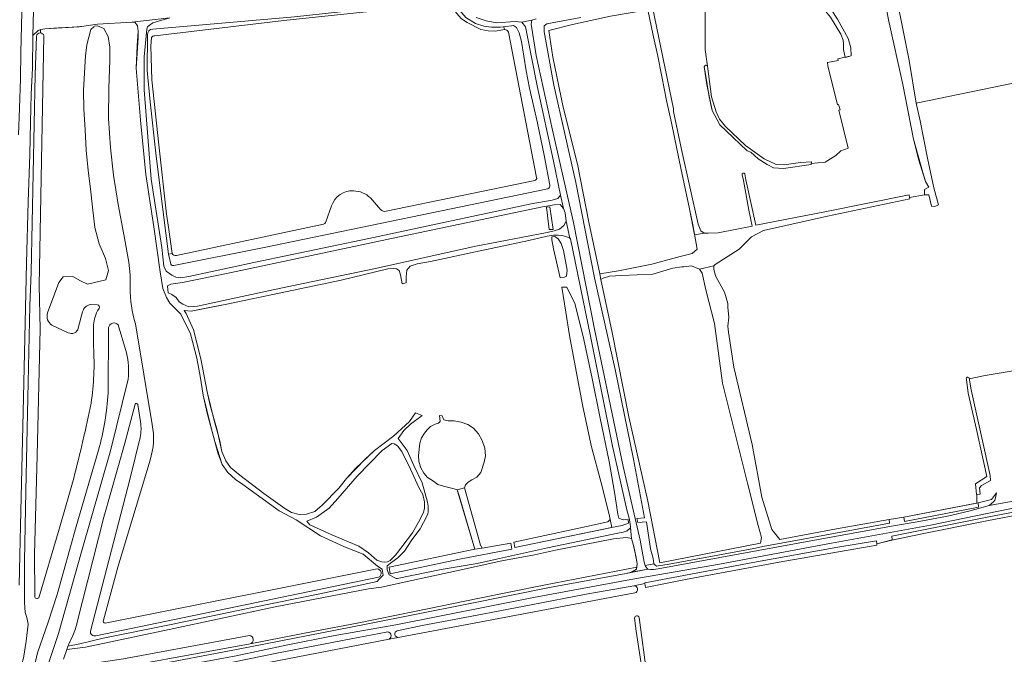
# Model space of a CAD drawing. Header units: metres. Extents: x 209813 to 223847, y 571801 to 587119.
# Tile 329 of 656: x 222421 to 222833, y 574344 to 574609. Entities that reach past the tile are written whole.
import ezdxf

# ---------------------------------------------------------------- set-up
doc = ezdxf.new("R2010")
doc.units = ezdxf.units.M
for name, color, linetype, lineweight in [('B-RO-GR-BOS_GEMENGD-GV', 8, 'Continuous', 0), ('B-RO-GR-GRAS-GV', 8, 'Continuous', 0), ('B-RO-GR-GROENVOORZIENING-GV', 8, 'Continuous', 0), ('B-RO-OG-WATER_GREPPEL-GV', 8, 'Continuous', 0), ('B-RO-OG-WEG-GV', 8, 'Continuous', 0), ('B-RO-VH-ONVERHARD-GV', 8, 'Continuous', 0), ('B-RO-VH-VERHARDING_HALFVERHARDING_GRIND-GV', 8, 'Continuous', 0)]:
    doc.layers.add(name, color=color, linetype=linetype, lineweight=lineweight)

msp = doc.modelspace()

# ---------------------------------------------------------------- linework, layer by layer
at = {"layer": 'B-RO-GR-BOS_GEMENGD-GV', "flags": 128}
for points in [[(222724.162, 574544.55), (222724.661, 574542.068), (222728.746, 574523.056), (222757.657, 574528.706), (222792.836, 574535.747), (222792.996, 574534.598), (222799.312, 574535.736), (222799.236, 574538.057), (222801.074, 574538.961), (222799.693, 574541.329), (222796.757, 574550.615), (222794.694, 574559.058), (222790.218, 574581.887), (222784.203, 574608.948), (222777.812, 574643.57)], [(222785.258, 574629.571), (222792.793, 574591.9), (222795.771, 574574.118), (222837.017, 574582.533)], [(222708.618, 574589.514), (222707.563, 574596.459), (222707.619, 574612.207), (222715.51, 574614.118), (222717.421, 574614.264), (222728.975, 574616.066), (222729.176, 574617.129), (222735.71, 574617.9), (222735.665, 574618.871), (222739.606, 574619.337), (222739.488, 574620.397), (222742.763, 574620.762), (222742.983, 574618.79), (222744.279, 574618.946), (222744.056, 574621.864), (222743.215, 574623.622), (222728.388, 574621.679), (222716.495, 574619.758), (222715.682, 574619.798), (222705.77, 574618.433), (222700.771, 574617.646)], [(222476.85, 574605.071), (222536.108, 574610.216), (222573.243, 574614.168), (222598.942, 574616.841), (222600.969, 574616.794), (222602.57, 574615.702), (222607.667, 574609.92), (222611.705, 574607.396), (222615.132, 574606.241), (222618.304, 574605.775), (222621.941, 574605.851), (222626.654, 574606.414), (222627.559, 574606.483), (222628.836, 574605.67), (222629.918, 574603.426), (222630.898, 574599.858), (222632.85, 574587.561), (222634.309, 574580.388), (222637.398, 574566.458), (222640.301, 574552.312), (222642.71, 574539.876)], [(222695.408, 574616.325), (222685.558, 574614.157), (222694.356, 574571.778), (222694.452, 574570.621), (222697.687, 574554.78), (222704.729, 574523.548), (222705.75, 574520.793), (222707.243, 574519.794), (222708.867, 574519.716), (222713.1, 574519.938), (222727.253, 574522.74), (222725.932, 574529.417), (222723.57, 574541.782)], [(222483.991, 574609.773), (222476.871, 574607.634), (222475.382, 574606.609), (222474.706, 574605.994), (222474.336, 574605.076), (222473.32, 574593.447), (222473.204, 574579.684), (222474.742, 574559.978), (222476.217, 574542.35), (222480.644, 574513.796), (222481.546, 574505.973), (222482.52, 574503.821), (222484.871, 574502.18), (222486.55, 574501.397), (222488.492, 574501.141), (222491.998, 574501.611), (222519.067, 574507.526), (222567.078, 574517.472), (222634.975, 574531.972), (222643.658, 574533.547), (222646.134, 574534.242), (222647.241, 574535.642), (222644.33, 574549.888), (222637.474, 574581.337), (222633.066, 574603.26), (222632.556, 574605.953), (222630.987, 574607.958), (222628.232, 574608.253), (222620.588, 574607.67), (222616.178, 574608.446), (222611.915, 574609.941)], [(222637.055, 574609.334), (222635.174, 574608.786), (222634.995, 574607.152), (222637.008, 574594.051), (222643.849, 574562.803), (222652.668, 574524.219), (222661.592, 574478.965), (222673.412, 574422.296), (222680.424, 574391.466), (222682.145, 574382.188), (222682.558, 574380.828), (222686.139, 574381.584), (222685.869, 574383.789), (222684.857, 574387.759), (222683.082, 574399.057), (222679.554, 574398.888), (222679.129, 574400.474), (222682.34, 574400.821), (222677.732, 574425.359), (222670.012, 574462.814), (222661.418, 574501.112), (222653.613, 574540.987), (222644.432, 574581.669), (222640.303, 574603.917), (222640.312, 574606.448), (222641.465, 574607.244), (222655.626, 574609.945)], [(222762.939, 574609.143), (222767.299, 574601.078), (222768.504, 574597.224), (222768.557, 574593.889), (222763.007, 574592.546), (222763.134, 574591.948), (222758.752, 574591.036), (222758.854, 574589.699), (222762.841, 574573.328), (222763.391, 574573.473), (222763.972, 574571.271), (222763.394, 574571.119), (222767.363, 574555.247), (222764.312, 574554.18), (222762.158, 574552.181), (222757.788, 574549.456), (222751.942, 574548.798), (222751.9, 574548.4), (222740.386, 574546.812), (222736.215, 574547.1), (222733.477, 574548.509), (222729.756, 574550.855), (222726.716, 574553.557), (222725.154, 574554.146), (222719.368, 574559.673), (222713.8, 574565.015), (222710.607, 574571.044), (222709.364, 574576.717)], [(222443.475, 574351.595), (222441.602, 574347.663), (222441.425, 574347.159), (222446.361, 574348.173), (222456.096, 574350.536), (222484.596, 574356.256), (222518.56, 574363.305), (222546.659, 574368.996), (222570.657, 574374.178), (222571.384, 574375.136), (222573.124, 574376.795), (222572.751, 574379.262), (222570.732, 574380.533), (222564.711, 574385.654), (222556.998, 574388.605), (222546.933, 574393.199), (222536.808, 574399.912), (222529.636, 574403.714), (222514.429, 574414.693), (222511.435, 574416.791), (222508.28, 574419.686), (222505.797, 574423.038), (222502.73, 574432.719), (222499.601, 574444.52), (222497.918, 574451.98), (222496.598, 574459.974), (222495.31, 574467.565), (222492.614, 574477.679), (222488.648, 574485.876), (222484.046, 574490.481), (222482.647, 574492.904), (222481.047, 574496.626), (222479.912, 574503.521), (222477.259, 574522.341), (222473.966, 574544.248), (222471.725, 574566.944), (222469.862, 574588.657), (222470.712, 574601.37), (222470.806, 574604.109), (222470.529, 574606.415), (222469.516, 574607.755), (222468.111, 574607.978), (222453.829, 574607.131), (222446.088, 574605.964), (222437.474, 574605.516), (222431.755, 574605.184), (222430.087, 574604.917), (222429.949, 574604.849), (222429.903, 574603.475)], [(222457.296, 574500.277), (222458.312, 574504.2), (222457.122, 574509.168), (222454.525, 574515.344), (222452.687, 574522.185), (222451.739, 574530.612), (222450.852, 574538.234), (222449.858, 574545.949), (222449.111, 574554.391), (222448.658, 574562.957), (222448.005, 574571.507), (222447.9, 574579.492), (222448.719, 574593.923), (222449.379, 574598.527), (222451.023, 574604.825), (222452.253, 574605.931), (222452.332, 574606.242), (222453.74, 574606.349), (222456.354, 574605.232), (222458.224, 574601.934), (222458.972, 574597.437), (222458.892, 574591.866), (222458.454, 574580.399), (222458.309, 574567.741), (222459.147, 574555.461), (222460.433, 574543.923), (222462.378, 574531.727), (222464.755, 574519.161)], [(222431.328, 574602.236), (222429.404, 574497.833), (222429.83, 574479.743), (222428.602, 574426.855)], [(222484.414, 574506.726), (222483.491, 574510.979), (222481.14, 574528.507), (222478.142, 574553.169), (222475.791, 574574.642), (222474.482, 574587.796), (222474.667, 574602.584)], [(222709.364, 574576.717), (222707.666, 574587.009), (222707.274, 574589.298)], [(222723.57, 574541.782), (222723.1, 574544.124)], [(222641.931, 574538.346), (222523.446, 574513.769), (222485.644, 574506.201)], [(222464.755, 574519.161), (222466.847, 574507.685), (222467.355, 574502.361), (222467.361, 574496.999)], [(222432.926, 574486.444), (222437.557, 574499.073), (222439.399, 574501.439), (222443.43, 574501.646), (222446.61, 574499.764), (222449.542, 574498.47), (222457.296, 574500.277)], [(222453.797, 574489.812), (222450.928, 574489.866)], [(222447.563, 574486.876), (222445.746, 574480.013)], [(222453.802, 574487.275), (222454.512, 574488.317)], [(222469.676, 574481.827), (222476.647, 574439.742)], [(222441.566, 574478.138), (222434.762, 574481.232)], [(222452.095, 574472.276), (222452.141, 574480.515)], [(222458.413, 574480.312), (222458.238, 574453.034)], [(222465.901, 574469.698), (222462.383, 574481.459)], [(222447.057, 574386.529), (222459.142, 574428.77), (222466.556, 574458.769)], [(222469.542, 574448.309), (222465.186, 574432.022)], [(222471.704, 574440.924), (222470.563, 574448.174)], [(222467.415, 574417.35), (222471.655, 574434.329)], [(222454.182, 574429.05), (222444.923, 574397.125), (222436.891, 574368.798), (222433.125, 574357.177), (222428.646, 574344.288), (222426.755, 574335.948), (222425.748, 574333.24), (222424.154, 574331.601)], [(222465.186, 574432.022), (222456.41, 574401.079), (222445.299, 574357.235)], [(222428.602, 574426.855), (222427.47, 574385.631), (222427.582, 574368.333)], [(222475.715, 574424.899), (222462.286, 574380.173), (222456.284, 574358.041)], [(222437.784, 574396.004), (222443.871, 574417.303)], [(222450.808, 574353.439), (222467.415, 574417.35)], [(222429.324, 574367.404), (222437.784, 574396.004)], [(222517.512, 574348.157), (222544.529, 574353.399), (222562.259, 574356.799), (222586.831, 574361.748), (222612.652, 574366.998), (222640.28, 574372.592), (222679.034, 574380.099), (222679.251, 574381.662), (222678.247, 574386.847), (222677.614, 574389.834), (222676.834, 574392.101), (222674.776, 574392.551), (222669.352, 574392.037), (222645.131, 574387.25), (222636.341, 574385.259), (222622.748, 574382.794), (222603.728, 574378.588), (222585.021, 574374.609), (222572.377, 574371.813), (222566.941, 574371.052), (222527.946, 574363.618), (222483.744, 574354.167), (222448.697, 574346.732), (222440.937, 574345.77)], [(222431.11, 574333.277), (222437.5, 574352.399), (222447.057, 574386.529)], [(222456.955, 574356.714), (222570.629, 574379.434)], [(222571.143, 574375.989), (222453.125, 574351.494)], [(222441.203, 574338.428), (222464.691, 574341.906), (222517.239, 574351.57)], [(222440.937, 574345.77), (222439.507, 574341.698)]]:
    msp.add_lwpolyline(points, dxfattribs=at)
at = {"layer": 'B-RO-GR-BOS_GEMENGD-GV'}
for points in [[(222474.667, 574602.584, -0.4039838), (222476.85, 574605.071)], [(222429.903, 574603.475, -0.3543567), (222431.328, 574602.236)], [(222723.1, 574544.124, -0.8968079), (222724.162, 574544.55)], [(222642.71, 574539.876, -0.351118), (222641.931, 574538.346)], [(222485.644, 574506.201, -0.341579), (222484.414, 574506.726)], [(222467.361, 574496.999, 0.0772842), (222469.676, 574481.827)], [(222450.928, 574489.866, 0.3369434), (222447.563, 574486.876)], [(222454.512, 574488.317, 0.483363), (222453.797, 574489.812)], [(222434.762, 574481.232, -0.3406547), (222432.926, 574486.444)], [(222452.141, 574480.515, -0.1259919), (222453.802, 574487.275)], [(222462.383, 574481.459, 0.6474188), (222458.413, 574480.312)], [(222445.746, 574480.013, -0.474625), (222441.566, 574478.138)], [(222451.083, 574448.761, 0.054854), (222452.095, 574472.276)], [(222466.556, 574458.769, 0.0809989), (222465.901, 574469.698)], [(222458.238, 574453.034, -0.0535142), (222454.182, 574429.05)], [(222443.871, 574417.303, 0.0134976), (222451.083, 574448.761)], [(222470.563, 574448.174, 0.618222), (222469.542, 574448.309)], [(222471.655, 574434.329, 0.0868894), (222471.704, 574440.924)], [(222476.647, 574439.742, -0.1315285), (222475.715, 574424.899)], [(222570.629, 574379.434, -0.8018651), (222571.143, 574375.989)], [(222427.582, 574368.333, 0.8330579), (222429.324, 574367.404)], [(222445.299, 574357.235, -0.0498243), (222443.475, 574351.595)], [(222456.284, 574358.041, 0.5849724), (222456.955, 574356.714)], [(222453.125, 574351.494, -0.5688786), (222450.808, 574353.439)], [(222517.239, 574351.57, -0.8528725), (222517.512, 574348.157)]]:
    msp.add_lwpolyline(points, format="xyb", dxfattribs=at)
at = {"layer": 'B-RO-GR-BOS_GEMENGD-GV', "flags": 128}
for points in [[(222649.563, 574524.812), (222649.126, 574528.197), (222648.476, 574530.07), (222647.038, 574531.68), (222644.515, 574531.588), (222639.624, 574530.708), (222579.172, 574518.093), (222543.233, 574510.385), (222509.083, 574503.12), (222489.35, 574499.183), (222484.452, 574498.404), (222483.083, 574497.794), (222483.105, 574496.177), (222483.314, 574494.777), (222484.884, 574494.088), (222486.601, 574492.803), (222487.846, 574491.076), (222489.44, 574490.085), (222491.954, 574488.962), (222495.575, 574489.238), (222506.424, 574491.585), (222532.998, 574497.361), (222569.951, 574505.044), (222611.143, 574514.165), (222641.656, 574520.039), (222644.542, 574520.664), (222646.709, 574521.436), (222648.621, 574522.898)], [(222644.093, 574521.338), (222642.477, 574521.215), (222641.351, 574530.639), (222642.759, 574530.746)], [(222585.1, 574391.569), (222582.021, 574386.876), (222579.304, 574384.037), (222576.711, 574382.22), (222574.807, 574380.659), (222574.729, 574379.034), (222575.591, 574377.019), (222578.557, 574375.399), (222578.978, 574375.449), (222597.364, 574379.135), (222612.385, 574381.746), (222620.422, 574383.54), (222641.719, 574388.204), (222671.202, 574394.302), (222673.392, 574394.773), (222675.063, 574395.407), (222676.387, 574396.621), (222676.256, 574398.331), (222675.878, 574400.629), (222674.905, 574404.096), (222668.919, 574430.753), (222659.741, 574476.698), (222651.389, 574517.386), (222651.148, 574517.627), (222649.377, 574518.301), (222647.721, 574518.782), (222646.19, 574518.969), (222644.271, 574518.924), (222641.671, 574518.523), (222634.025, 574516.622), (222613.603, 574512.43), (222592.902, 574507.911), (222587.307, 574506.978), (222584.451, 574505.95), (222583.058, 574504.326), (222582.662, 574501.564), (222582.761, 574498.94), (222581.074, 574498.508), (222580.379, 574502.3), (222579.831, 574504.18), (222578.663, 574504.9), (222577.239, 574504.994), (222575.026, 574504.825), (222555.556, 574500.098), (222532.355, 574495.187), (222507.058, 574489.914), (222497.292, 574487.953), (222492.897, 574487.213), (222489.949, 574487.392), (222490.753, 574486.138), (222493.899, 574479.397), (222496.95, 574467.286), (222499.629, 574453.427), (222502.325, 574441.998), (222504.936, 574432.99), (222505.785, 574428.502), (222507.401, 574424.578), (222509.334, 574421.792), (222513.224, 574418.548), (222523.218, 574410.914), (222531.99, 574404.704), (222534.852, 574403.001), (222538.055, 574402.132), (222541.08, 574402.262), (222544.632, 574403.444), (222547.674, 574406.004), (222554.618, 574413.111), (222557.746, 574417.195), (222565.525, 574425.277), (222569.496, 574428.919), (222577.531, 574434.997), (222584.149, 574441.068), (222586.612, 574444.595), (222589.42, 574443.597), (222584.544, 574439.884), (222581.811, 574437.247), (222579.434, 574433.929), (222583.161, 574428.851), (222585.967, 574422.59), (222589.353, 574415.361), (222591.636, 574407.328), (222591.954, 574405.636), (222591.887, 574403.275), (222591.759, 574402.381), (222591.375, 574401.488), (222588.563, 574396.176)], [(222648.852, 574501.365), (222647.025, 574501.04), (222644.308, 574513.161), (222643.613, 574516.952), (222643.521, 574518.159), (222644.821, 574518.359), (222646.213, 574517.352), (222647.473, 574515.425), (222648.508, 574512.468), (222650.044, 574504.289), (222649.726, 574501.837)], [(222667.933, 574400.023), (222667.461, 574402.213), (222664.225, 574415.422), (222660.138, 574430.488), (222656.524, 574447.311), (222653.676, 574462.069), (222651.014, 574477.044), (222649.363, 574486.733), (222647.751, 574497.234), (222649.879, 574497.194), (222653.132, 574490.359), (222656.615, 574476.56), (222660.337, 574459.644), (222663.78, 574442.402), (222667.494, 574424.271), (222669.786, 574411.496), (222671.098, 574402.289), (222671.523, 574400.702), (222672.467, 574400.269), (222673.619, 574399.953), (222675.516, 574400.097), (222675.53, 574398.58), (222672.976, 574397.575), (222668.488, 574396.726), (222628.047, 574388.373), (222627.705, 574390.591), (222653.655, 574396.199), (222667.002, 574399.047)], [(222597.733, 574443.426), (222598.467, 574441.762), (222600.224, 574441.289), (222602.754, 574441.28), (222605.733, 574440.699), (222608.433, 574439.792), (222610.877, 574438.259), (222612.88, 574435.882), (222614.411, 574433.065), (222615.562, 574429.915), (222615.909, 574426.704), (222615.304, 574424.027), (222613.917, 574419.671), (222612.245, 574417.722), (222610.101, 574416.647), (222608.653, 574415.727), (222607.523, 574414.629), (222607.07, 574413.3), (222613.71, 574389.301), (222614.413, 574388.04), (222626.492, 574390.176), (222626.885, 574387.677), (222605.048, 574383.478), (222576.075, 574377.317), (222575.651, 574380.219), (222611.403, 574387.708), (222604.07, 574412.472), (222602.795, 574412.952), (222598.261, 574414.022), (222595.979, 574414.758), (222593.728, 574416.408), (222591.608, 574417.662), (222590.154, 574419.473), (222588.871, 574421.702), (222587.959, 574424.364), (222587.867, 574426.887), (222588.388, 574431.986), (222589.124, 574434.269), (222590.394, 574436.187), (222591.502, 574437.587), (222592.918, 574438.91), (222594.768, 574439.861), (222596.246, 574440.378), (222596.904, 574441.036), (222596.712, 574443.55)], [(222572.49, 574382.331), (222573.735, 574382.265), (222574.98, 574382.392), (222576.065, 574382.997), (222578.27, 574385.133), (222585.356, 574394.551), (222588.577, 574400.186), (222589.922, 574403.132), (222590.371, 574404.737), (222590.425, 574406.237), (222590.374, 574407.5), (222589.745, 574410.474), (222587.985, 574413.502), (222584.465, 574421.058), (222580.964, 574428.481), (222579.061, 574430.865), (222577.677, 574431.771), (222576.664, 574431.805), (222572.731, 574428.964), (222562.319, 574418.253), (222554.128, 574408.925), (222550.598, 574404.811), (222545.219, 574401.06), (222541.202, 574399.337), (222542.533, 574397.82), (222551.653, 574393.66), (222562.941, 574388.958), (222566.997, 574386.088), (222570.481, 574383.13)]]:
    msp.add_lwpolyline(points, close=True, dxfattribs=at)
at = {"layer": 'B-RO-GR-GRAS-GV', "flags": 128}
for points in [[(222623.81, 574604.843), (222620.045, 574604.189), (222617.004, 574604.26), (222613.925, 574604.834), (222608.239, 574607.738), (222605.787, 574609.372), (222603.784, 574611.748), (222602.075, 574614.248), (222600.667, 574615.456), (222599.437, 574615.665), (222589.903, 574614.633), (222561.992, 574611.791), (222531.674, 574608.663)], [(222531.674, 574608.663), (222477.693, 574602.216)], [(222476.362, 574601.542), (222476.034, 574597.933), (222476.508, 574583.804), (222479.397, 574556.604), (222482.618, 574527.71), (222483.435, 574522.308), (222484.985, 574511.296)], [(222637.212, 574543.014), (222625.486, 574603.729)], [(222837.017, 574582.533), (222795.771, 574574.118), (222797.455, 574566.658), (222800.465, 574551.103), (222803.128, 574538.759), (222805.133, 574531.593), (222803.546, 574530.932), (222802.223, 574531.064), (222801.03, 574535.766), (222799.312, 574535.736)], [(222574.373, 574528.941), (222636.44, 574541.823)], [(222799.312, 574535.736), (222792.996, 574534.598), (222793.059, 574534.145), (222758.708, 574526.864), (222731.95, 574520.874), (222726.913, 574518.149), (222721.833, 574513.069), (222711.746, 574506.684), (222711.26, 574506.142), (222711.26, 574504.724), (222711.51, 574503.407), (222712.1, 574501.683), (222715.727, 574495.109), (222717.102, 574490.342), (222717.102, 574488.764), (222717.452, 574484.451), (222717.043, 574480.825), (222717.365, 574478.34), (222719.562, 574463.769), (222727.23, 574431.46), (222731.306, 574409.454), (222735.494, 574395.842), (222738.815, 574391.782), (222762.424, 574396.219), (222784.494, 574400.031), (222790.583, 574401.103), (222821.086, 574406.918), (222821.128, 574410.522), (222820.928, 574410.507), (222820.489, 574414.925), (222825.311, 574418.026), (222820.971, 574437.728), (222817.488, 574452.841), (222816.74, 574458.652)], [(222549.115, 574524.515), (222551.586, 574531.156)], [(222567.755, 574534.468), (222572.028, 574529.598)], [(222486.773, 574510.401), (222548.166, 574523.462)], [(222817.914, 574459.158), (222817.962, 574458.892), (222824.617, 574460.199), (222849.79, 574464.416)], [(222842.641, 574381.911), (222841.272, 574402.526), (222825.311, 574399.511), (222798.303, 574394.105), (222785.55, 574391.511), (222779.295, 574389.954), (222779.336, 574389.418), (222738.5, 574382.248), (222699.391, 574375.009), (222682.659, 574371.594), (222682.437, 574373.309), (222677.834, 574372.397)], [(222678.288, 574369.375), (222579.424, 574350.758), (222575.552, 574350.078), (222442.533, 574324.312)], [(222685.781, 574308.098), (222685.209, 574311.698), (222678.783, 574353.4), (222678.097, 574358.864)], [(222680.088, 574359.147), (222683.317, 574335.129), (222686.927, 574311.728), (222687.598, 574308.237), (222694.055, 574263.051), (222692.248, 574262.838), (222685.781, 574308.098)]]:
    msp.add_lwpolyline(points, dxfattribs=at)
for points in [[(222671.417, 574504.002), (222685.369, 574506.788), (222697.163, 574510.017), (222702.131, 574511.206), (222704.314, 574513.093), (222702.531, 574523.177), (222701.103, 574529.948), (222699.242, 574538.407), (222697.474, 574546.973), (222695.752, 574554.936), (222693.505, 574565.793), (222691.467, 574575.249), (222689.491, 574585.216), (222687.777, 574594.394), (222685.955, 574602.349), (222683.716, 574613.105), (222668.131, 574610.497), (222652.212, 574606.953), (222642.384, 574604.481), (222644.051, 574593.276), (222648.374, 574572.46), (222654.251, 574548.524), (222659.038, 574524.303), (222663.677, 574502.733)], [(222664.078, 574500.422), (222668.728, 574478.298), (222675.776, 574443.019), (222683.737, 574407.708), (222688.739, 574381.985), (222730.716, 574390.229), (222731.097, 574392.537), (222729.762, 574397.518), (222725.309, 574415.232), (222714.884, 574457.03), (222711.479, 574481.978), (222707.844, 574496.107), (222706.315, 574502.984), (222705.216, 574504.75), (222701.919, 574506.039), (222698.717, 574505.648), (222697.896, 574505.724), (222694.105, 574505.131), (222685.744, 574502.591), (222672.621, 574502.062), (222667.64, 574501.791), (222665.078, 574500.886)]]:
    msp.add_lwpolyline(points, close=True, dxfattribs=at)
at = {"layer": 'B-RO-GR-GRAS-GV'}
for points in [[(222477.693, 574602.216, 0.2449038), (222476.362, 574601.542)], [(222625.486, 574603.729, 0.3475738), (222623.81, 574604.843)], [(222636.44, 574541.823, 0.4529496), (222637.212, 574543.014)], [(222551.586, 574531.156, -0.3465287), (222560.759, 574537.418)], [(222560.759, 574537.418, -0.1968131), (222567.755, 574534.468)], [(222572.028, 574529.598, 0.2990004), (222574.373, 574528.941)], [(222548.166, 574523.462, 0.2905506), (222549.115, 574524.515)], [(222484.985, 574511.296, 0.3498135), (222486.773, 574510.401)], [(222816.74, 574458.652, -1.0376101), (222817.914, 574459.158)], [(222677.834, 574372.397, -0.8491311), (222678.288, 574369.375)]]:
    msp.add_lwpolyline(points, format="xyb", dxfattribs=at)
at = {"layer": 'B-RO-GR-GROENVOORZIENING-GV', "flags": 128}
for points in [[(222608.002, 574364.68), (222642.578, 574371.675), (222674.607, 574377.564), (222676.897, 574378.043), (222678.925, 574379.311), (222679.034, 574380.099), (222640.28, 574372.592), (222612.652, 574366.998), (222586.831, 574361.748), (222562.259, 574356.799), (222544.529, 574353.399), (222517.512, 574348.157)], [(222431.092, 574332.519), (222424.154, 574331.601), (222424.315, 574329.967), (222424.794, 574329.828), (222426.713, 574329.874), (222475.202, 574338.843), (222511.805, 574345.79), (222566.043, 574356.311), (222608.002, 574364.68)], [(222517.512, 574348.157), (222445.773, 574334.988)]]:
    msp.add_lwpolyline(points, dxfattribs=at)
at = {"layer": 'B-RO-OG-WATER_GREPPEL-GV', "flags": 128}
for points in [[(222777.812, 574643.57), (222784.203, 574608.948), (222790.218, 574581.887), (222794.694, 574559.058), (222798.495, 574545.082), (222799.693, 574541.329), (222801.074, 574538.961), (222799.236, 574538.057), (222799.312, 574535.736), (222801.03, 574535.766), (222802.223, 574531.064), (222803.546, 574530.932), (222805.133, 574531.593), (222803.128, 574538.759), (222800.465, 574551.103), (222797.455, 574566.658), (222795.771, 574574.118), (222792.793, 574591.9), (222785.258, 574629.571)], [(222623.81, 574604.843), (222623.562, 574606.022), (222621.941, 574605.851), (222618.304, 574605.775), (222615.132, 574606.241), (222611.705, 574607.396), (222607.667, 574609.92), (222602.57, 574615.702), (222600.969, 574616.794), (222598.942, 574616.841), (222573.243, 574614.168), (222536.108, 574610.216), (222476.85, 574605.071)], [(222477.693, 574602.216), (222531.674, 574608.663), (222561.992, 574611.791), (222589.903, 574614.633), (222599.437, 574615.665), (222600.667, 574615.456), (222602.075, 574614.248), (222603.784, 574611.748), (222605.787, 574609.372), (222608.239, 574607.738), (222613.925, 574604.834), (222617.004, 574604.26), (222620.045, 574604.189), (222623.81, 574604.843)], [(222683.716, 574613.105), (222685.955, 574602.349), (222687.777, 574594.394), (222689.491, 574585.216), (222691.467, 574575.249), (222693.505, 574565.793), (222695.752, 574554.936), (222697.474, 574546.973), (222699.242, 574538.407), (222701.103, 574529.948), (222703.233, 574519.054), (222707.243, 574519.794), (222705.75, 574520.793), (222704.729, 574523.548), (222697.687, 574554.78), (222694.452, 574570.621), (222694.356, 574571.778), (222685.558, 574614.157)], [(222655.626, 574609.945), (222641.465, 574607.244), (222640.312, 574606.448), (222640.303, 574603.917), (222644.432, 574581.669), (222653.613, 574540.987), (222661.418, 574501.112), (222670.012, 574462.814), (222677.732, 574425.359), (222682.34, 574400.821), (222679.129, 574400.474), (222679.554, 574398.888), (222683.082, 574399.057), (222684.857, 574387.759), (222685.869, 574383.789), (222686.139, 574381.584), (222687.229, 574380.554), (222692.623, 574381.472), (222727.948, 574387.917), (222732.429, 574388.866), (222746.992, 574391.599), (222784.609, 574398.522), (222784.494, 574400.031), (222762.424, 574396.219), (222738.815, 574391.782), (222735.494, 574395.842), (222731.306, 574409.454), (222727.23, 574431.46), (222719.562, 574463.769), (222717.365, 574478.34), (222717.043, 574480.825), (222717.452, 574484.451), (222717.102, 574488.764), (222717.102, 574490.342), (222715.727, 574495.109), (222712.1, 574501.683), (222711.51, 574503.407), (222711.26, 574504.724), (222711.26, 574506.142), (222705.216, 574504.75), (222706.315, 574502.984), (222707.844, 574496.107), (222711.479, 574481.978), (222714.884, 574457.03), (222725.309, 574415.232), (222729.762, 574397.518), (222731.097, 574392.537), (222730.716, 574390.229), (222688.739, 574381.985), (222683.737, 574407.708), (222675.776, 574443.019), (222668.728, 574478.298), (222664.078, 574500.422), (222663.677, 574502.733), (222659.038, 574524.303), (222654.251, 574548.524), (222648.374, 574572.46), (222644.051, 574593.276), (222642.384, 574604.481), (222652.212, 574606.953), (222668.131, 574610.497)], [(222474.667, 574602.584), (222474.482, 574587.796), (222475.791, 574574.642), (222478.142, 574553.169), (222481.14, 574528.507), (222483.491, 574510.979), (222484.985, 574511.296), (222483.435, 574522.308), (222482.618, 574527.71), (222479.397, 574556.604), (222476.508, 574583.804), (222476.034, 574597.933), (222476.362, 574601.542)], [(222707.274, 574589.298), (222708.36, 574581.901), (222710.607, 574571.044), (222713.8, 574565.015), (222719.368, 574559.673), (222725.154, 574554.146), (222726.716, 574553.557), (222729.756, 574550.855), (222733.477, 574548.509), (222736.215, 574547.1), (222740.386, 574546.812), (222751.9, 574548.4), (222752.017, 574549.522), (222747.483, 574549.277), (222740.58, 574548.243), (222737.323, 574548.5), (222732.294, 574550.746), (222724.482, 574556.321), (222716.183, 574564.287), (222713.623, 574567.329), (222712.17, 574570.455), (222710.277, 574576.685), (222708.618, 574589.514)], [(222816.74, 574458.652), (222817.488, 574452.841), (222820.971, 574437.728), (222825.311, 574418.026), (222820.489, 574414.925), (222820.928, 574410.507), (222822.437, 574410.622)], [(222822.437, 574410.622), (222822.229, 574413.339), (222823.065, 574414.313), (222826.757, 574416.315), (222826.696, 574418.435), (222823.267, 574434.159), (222818.695, 574454.248), (222817.914, 574459.158)]]:
    msp.add_lwpolyline(points, dxfattribs=at)
at = {"layer": 'B-RO-OG-WATER_GREPPEL-GV'}
for points in [[(222708.618, 574589.514, 0.730213), (222707.274, 574589.298)], [(222680.088, 574359.147, 0.8213782), (222678.097, 574358.864)]]:
    msp.add_lwpolyline(points, format="xyb", dxfattribs=at)
at = {"layer": 'B-RO-OG-WATER_GREPPEL-GV', "flags": 128}
for points in [[(222647.025, 574501.04), (222648.852, 574501.365), (222649.726, 574501.837), (222650.044, 574504.289), (222648.508, 574512.468), (222647.473, 574515.425), (222646.213, 574517.352), (222644.821, 574518.359), (222643.521, 574518.159), (222643.613, 574516.952), (222644.308, 574513.161)], [(222604.791, 574410.034), (222611.403, 574387.708), (222614.413, 574388.04), (222613.71, 574389.301), (222607.07, 574413.3), (222604.07, 574412.472)], [(222821.599, 574407.016), (222790.583, 574401.103), (222790.931, 574399.208), (222821.838, 574405.213)], [(222628.047, 574388.373), (222668.698, 574396.766), (222667.933, 574400.023), (222667.002, 574399.047), (222653.655, 574396.199), (222627.705, 574390.591)]]:
    msp.add_lwpolyline(points, close=True, dxfattribs=at)
at = {"layer": 'B-RO-OG-WEG-GV', "flags": 128}
for points in [[(222420.732, 574560.846), (222421.156, 574571.943), (222421.544, 574584.229), (222421.794, 574595.362), (222422.305, 574617.681), (222422.057, 574628.775), (222421.746, 574638.087), (222421.218, 574648.923), (222420.447, 574657.682), (222419.857, 574664.089), (222418.857, 574665.451), (222418.267, 574666.077), (222417.519, 574666.662), (222416.493, 574667.308), (222413.794, 574668.398), (222411.977, 574668.77), (222411.843, 574667.291)], [(222429.903, 574603.475), (222429.949, 574604.849), (222429.047, 574604.402), (222426.818, 574602.426), (222426.555, 574588.686), (222426.07, 574577.822), (222425.848, 574566.17), (222425.571, 574552.59), (222424.857, 574532.804), (222424.08, 574507.248), (222422.917, 574451.003), (222421.553, 574397.373), (222421.377, 574385.117), (222421.015, 574372.643)], [(222427.768, 574585.944), (222428.354, 574602.025)], [(222423.914, 574349.29), (222424.792, 574356.339), (222424.275, 574359.132), (222423.61, 574361.206), (222423.287, 574365.431), (222423.287, 574382.632), (222423.781, 574411.912), (222424.743, 574450.941), (222425.55, 574489.349), (222426.09, 574503.455), (222427.768, 574585.944)], [(222855.057, 574408.764), (222830.162, 574403.521), (222801.77, 574397.709), (222760.455, 574390.199), (222713.676, 574381.361), (222676.625, 574374.986), (222635.913, 574367.522), (222578.409, 574356.043), (222552.189, 574351.446), (222532.604, 574347.511), (222511.708, 574343.104), (222484.594, 574338.117), (222466.463, 574334.753), (222447.998, 574331.258), (222434.59, 574328.224), (222426.882, 574326.307), (222424.753, 574325.522)], [(222578.923, 574353.603), (222589.459, 574355.776), (222609.509, 574359.536), (222634.938, 574364.414), (222657.867, 574368.9), (222677.834, 574372.397), (222682.437, 574373.309), (222682.398, 574373.609), (222727.583, 574382.122), (222763.109, 574388.582), (222779.205, 574391.128), (222779.295, 574389.954), (222785.749, 574391.552), (222785.628, 574393.137), (222824.8, 574400.887), (222851.621, 574406.074)], [(222424.816, 574322.955), (222426.523, 574324.661), (222436.834, 574327.209), (222439.736, 574327.633), (222504.213, 574339.242), (222529.424, 574344.305), (222559.736, 574350.165)], [(222559.736, 574350.165), (222574.351, 574353.023)], [(222575.552, 574350.078), (222579.424, 574350.758)], [(222420.632, 574332.425), (222422.079, 574330.936), (222423.139, 574330.309), (222424.315, 574329.967), (222424.154, 574331.601), (222421.477, 574332.714), (222420.805, 574335.555), (222422.199, 574339.951), (222422.843, 574342.125), (222423.914, 574349.29)]]:
    msp.add_lwpolyline(points, dxfattribs=at)
at = {"layer": 'B-RO-OG-WEG-GV'}
for points in [[(222428.354, 574602.025, -0.4144711), (222429.903, 574603.475)], [(222574.351, 574353.023, -0.9256089), (222575.552, 574350.078)], [(222579.424, 574350.758, -0.8137883), (222578.923, 574353.603)]]:
    msp.add_lwpolyline(points, format="xyb", dxfattribs=at)
at = {"layer": 'B-RO-OG-WEG-GV', "flags": 128}
msp.add_lwpolyline([(222683.677, 574379.371), (222684.806, 574379.154), (222686.021, 574379.146), (222687.925, 574379.392), (222746.489, 574390.244), (222785.437, 574397.352), (222796.206, 574399.132), (222808.897, 574401.507), (222817.739, 574403.527), (222826.28, 574405.974), (222828.245, 574407.576), (222828.665, 574408.2), (222828.965, 574409.153), (222829.392, 574411.246), (222827.185, 574408.467), (222821.599, 574407.016), (222821.838, 574405.213), (222790.931, 574399.208), (222790.583, 574401.103), (222784.494, 574400.031), (222784.609, 574398.522), (222746.992, 574391.599), (222732.429, 574388.866), (222727.948, 574387.917), (222692.623, 574381.472), (222687.229, 574380.554), (222686.139, 574381.584), (222682.558, 574380.828), (222682.686, 574380.408)], close=True, dxfattribs=at)
at = {"layer": 'B-RO-VH-ONVERHARD-GV', "flags": 128}
for points in [[(222735.238, 574626.048), (222738.86, 574626.325), (222742.117, 574626.068), (222744.763, 574624.55), (222746.665, 574622.166), (222748.629, 574620.292), (222751.167, 574618.867), (222754.183, 574616.467), (222757.253, 574613.362), (222760.037, 574610.034), (222764.321, 574602.975), (222765.225, 574600.413), (222765.448, 574598.811), (222765.37, 574596.573), (222766.085, 574593.198), (222768.557, 574593.889), (222768.504, 574597.224), (222767.299, 574601.078), (222762.939, 574609.143), (222760.194, 574613.284), (222751.114, 574622.203), (222748.624, 574624.34), (222745.012, 574627.909), (222745.075, 574629.735)], [(222683.677, 574379.371), (222682.686, 574380.408), (222682.145, 574382.188), (222680.424, 574391.466), (222673.412, 574422.296), (222661.592, 574478.965), (222652.668, 574524.219), (222643.849, 574562.803), (222637.008, 574594.051), (222634.995, 574607.152), (222635.174, 574608.786), (222630.987, 574607.958), (222632.556, 574605.953), (222633.066, 574603.26), (222637.474, 574581.337), (222644.33, 574549.888), (222647.241, 574535.642), (222648.476, 574530.07), (222649.126, 574528.197), (222649.563, 574524.812), (222651.148, 574517.627), (222651.389, 574517.386), (222659.741, 574476.698), (222668.919, 574430.753), (222674.905, 574404.096), (222675.878, 574400.629), (222676.256, 574398.331), (222676.834, 574392.101), (222677.614, 574389.834), (222678.857, 574384.162), (222679.251, 574381.662), (222678.925, 574379.311), (222676.897, 574378.043)], [(222570.481, 574383.13), (222566.997, 574386.088), (222562.941, 574388.958), (222551.653, 574393.66), (222542.533, 574397.82), (222541.202, 574399.337), (222545.219, 574401.06), (222550.598, 574404.811), (222554.128, 574408.925), (222562.319, 574418.253), (222572.731, 574428.964), (222576.664, 574431.805), (222577.677, 574431.771), (222579.061, 574430.865), (222580.964, 574428.481), (222584.465, 574421.058), (222587.985, 574413.502), (222589.745, 574410.474), (222590.374, 574407.5), (222590.425, 574406.237), (222590.371, 574404.737), (222589.922, 574403.132), (222588.577, 574400.186), (222585.356, 574394.551), (222578.27, 574385.133), (222576.065, 574382.997), (222574.98, 574382.392), (222573.735, 574382.265), (222572.49, 574382.331)]]:
    msp.add_lwpolyline(points, close=True, dxfattribs=at)
for points in [[(222647.241, 574535.642), (222646.134, 574534.242), (222643.658, 574533.547), (222634.975, 574531.972), (222567.078, 574517.472), (222519.067, 574507.526), (222491.998, 574501.611), (222488.492, 574501.141), (222486.55, 574501.397), (222484.871, 574502.18), (222482.52, 574503.821), (222481.546, 574505.973), (222480.644, 574513.796), (222476.217, 574542.35), (222474.742, 574559.978), (222473.204, 574579.684), (222473.32, 574593.447), (222474.336, 574605.076), (222474.706, 574605.994), (222475.382, 574606.609), (222476.871, 574607.634), (222483.991, 574609.773), (222468.111, 574607.978), (222469.516, 574607.755), (222470.529, 574606.415), (222470.806, 574604.109), (222470.362, 574598.004), (222469.862, 574588.657), (222471.725, 574566.944), (222473.966, 574544.248), (222477.259, 574522.341), (222479.912, 574503.521), (222481.047, 574496.626), (222482.647, 574492.904), (222484.046, 574490.481), (222488.648, 574485.876), (222492.614, 574477.679), (222495.31, 574467.565), (222496.598, 574459.974), (222497.918, 574451.98), (222501.139, 574438.972), (222504.105, 574427.968), (222505.797, 574423.038), (222508.28, 574419.686), (222511.435, 574416.791), (222514.429, 574414.693), (222529.636, 574403.714), (222536.808, 574399.912), (222546.933, 574393.199), (222556.998, 574388.605), (222564.711, 574385.654), (222570.732, 574380.533), (222572.751, 574379.262), (222573.124, 574376.795), (222571.384, 574375.136), (222570.657, 574374.178), (222546.659, 574368.996), (222518.56, 574363.305), (222484.596, 574356.256), (222456.096, 574350.536), (222446.361, 574348.173), (222441.425, 574347.159), (222440.937, 574345.77), (222448.697, 574346.732), (222483.744, 574354.167), (222527.946, 574363.618), (222566.941, 574371.052), (222572.377, 574371.813), (222585.021, 574374.609), (222603.728, 574378.588), (222622.748, 574382.794), (222636.341, 574385.259), (222645.131, 574387.25), (222669.352, 574392.037), (222674.776, 574392.551), (222676.834, 574392.101), (222676.387, 574396.621), (222675.063, 574395.407), (222673.392, 574394.773), (222671.202, 574394.302), (222641.719, 574388.204), (222620.422, 574383.54), (222612.385, 574381.746), (222597.364, 574379.135), (222578.978, 574375.449), (222578.557, 574375.399), (222575.591, 574377.019), (222574.729, 574379.034), (222574.807, 574380.659), (222576.711, 574382.22), (222579.304, 574384.037), (222582.021, 574386.876), (222585.1, 574391.569), (222588.563, 574396.176), (222591.375, 574401.488), (222591.759, 574402.381), (222591.887, 574403.275), (222591.954, 574405.636), (222591.636, 574407.328), (222589.353, 574415.361), (222585.967, 574422.59), (222583.161, 574428.851), (222579.434, 574433.929), (222581.811, 574437.247), (222584.544, 574439.884), (222589.42, 574443.597), (222586.612, 574444.595), (222584.149, 574441.068), (222577.531, 574434.997), (222569.496, 574428.919), (222561.663, 574421.541), (222557.746, 574417.195), (222554.618, 574413.111), (222547.674, 574406.004), (222544.632, 574403.444), (222541.08, 574402.262), (222538.055, 574402.132), (222534.852, 574403.001), (222531.99, 574404.704), (222523.218, 574410.914), (222513.224, 574418.548), (222509.334, 574421.792), (222507.401, 574424.578), (222505.785, 574428.502), (222503.793, 574437.354), (222500.873, 574447.755), (222499.629, 574453.427), (222496.95, 574467.286), (222493.899, 574479.397), (222490.753, 574486.138), (222489.949, 574487.392), (222492.897, 574487.213), (222501.974, 574488.918), (222507.058, 574489.914), (222532.355, 574495.187), (222555.556, 574500.098), (222575.026, 574504.825), (222577.239, 574504.994), (222578.663, 574504.9), (222579.831, 574504.18), (222580.379, 574502.3), (222581.074, 574498.508), (222582.761, 574498.94), (222582.662, 574501.564), (222583.058, 574504.326), (222584.451, 574505.95), (222587.307, 574506.978), (222592.902, 574507.911), (222613.603, 574512.43), (222634.025, 574516.622), (222641.671, 574518.523), (222644.271, 574518.924), (222646.19, 574518.969), (222647.721, 574518.782), (222649.377, 574518.301), (222651.148, 574517.627)], [(222649.563, 574524.812), (222648.621, 574522.898), (222646.709, 574521.436), (222644.542, 574520.664), (222641.656, 574520.039), (222611.143, 574514.165), (222569.951, 574505.044), (222532.998, 574497.361), (222506.424, 574491.585), (222495.575, 574489.238), (222491.954, 574488.962), (222489.44, 574490.085), (222487.846, 574491.076), (222486.601, 574492.803), (222484.884, 574494.088), (222483.314, 574494.777), (222483.105, 574496.177), (222483.083, 574497.794), (222484.452, 574498.404), (222489.35, 574499.183), (222509.083, 574503.12), (222543.233, 574510.385), (222579.172, 574518.093), (222639.624, 574530.708), (222644.515, 574531.588), (222647.038, 574531.68), (222648.476, 574530.07)]]:
    msp.add_lwpolyline(points, dxfattribs=at)
at = {"layer": 'B-RO-VH-VERHARDING_HALFVERHARDING_GRIND-GV', "flags": 128}
for points in [[(222427.068, 574612.814), (222426.818, 574602.426), (222429.047, 574604.402), (222430.087, 574604.917), (222431.755, 574605.184), (222443.89, 574605.794), (222448.068, 574606.22), (222453.829, 574607.131), (222468.111, 574607.978), (222483.991, 574609.773)], [(222611.915, 574609.941), (222616.178, 574608.446), (222620.588, 574607.67), (222628.232, 574608.253), (222630.987, 574607.958), (222635.174, 574608.786), (222637.055, 574609.334)], [(222836.316, 574407.736), (222826.233, 574405.954), (222817.739, 574403.527), (222808.897, 574401.507), (222796.206, 574399.132), (222785.437, 574397.352), (222746.489, 574390.244), (222687.925, 574379.392), (222686.021, 574379.146), (222684.806, 574379.154), (222683.677, 574379.371), (222674.607, 574377.564), (222642.578, 574371.675), (222608.002, 574364.68), (222566.043, 574356.311), (222511.805, 574345.79), (222475.202, 574338.843)], [(222511.708, 574343.104), (222532.604, 574347.511), (222552.189, 574351.446), (222578.409, 574356.043), (222635.913, 574367.522), (222676.625, 574374.986), (222713.676, 574381.361), (222760.455, 574390.199), (222801.77, 574397.709), (222830.162, 574403.521), (222855.057, 574408.764)]]:
    msp.add_lwpolyline(points, dxfattribs=at)

doc.saveas('drawing.dxf')
